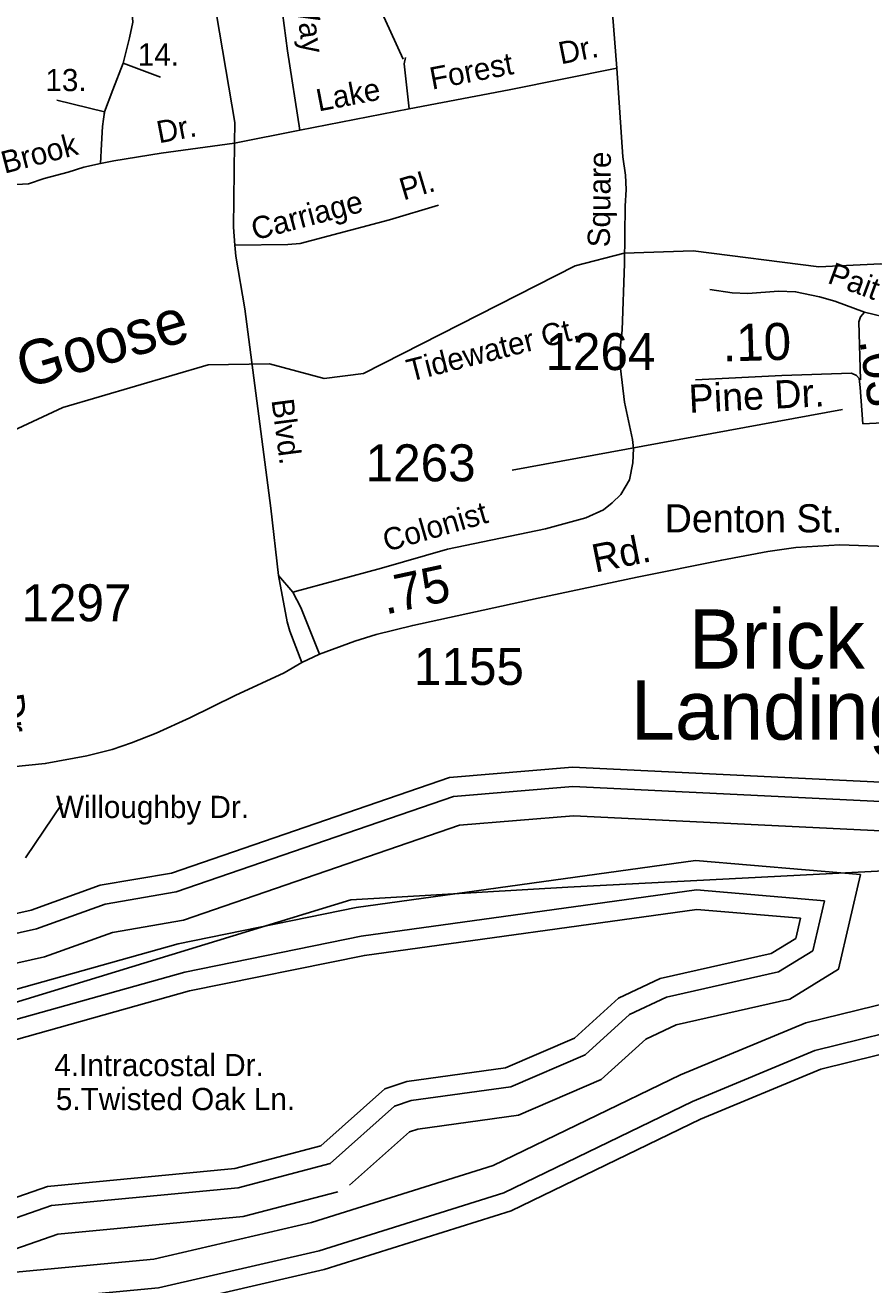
# Model space of a CAD drawing. Extents: x 2104537 to 2336408, y 34176 to 229611.
# Drawn here: x 2180170 to 2183028, y 55122 to 59376 of the extents above; entities that cross this region are included whole.
import ezdxf

# ---------------------------------------------------------------- set-up
doc = ezdxf.new("R2010")
doc.units = 0
for name, color, linetype in [('Exist Boundary Political City Limit New', 7, 'Continuous'), ('Exist Civil Demographics Community Label', 7, 'Continuous'), ('Exist Hydrographic Buffer Line', 7, 'Continuous'), ('Exist Hydrographic Creek Single Shore', 7, 'Continuous'), ('Exist Hydrographic Island Shore', 7, 'Continuous'), ('Exist Road Non-System Type 51', 7, 'Continuous'), ('Exist Road Non-System Type 51 Label', 7, 'Continuous'), ('Exist Road Secondary Mileage Hundredths English Label', 7, 'Continuous'), ('Exist Road Secondary Type 51 Attributed', 7, 'Continuous'), ('Exist Road Secondary Type 51 Label', 7, 'Continuous'), ('Exist Road Secondary Type 51 Number Label', 7, 'Continuous'), ('Map Preparation Boundary City Limit Buffer Line', 7, 'Continuous'), ('Old_Level_32', 7, 'Continuous')]:
    doc.layers.add(name, color=color, linetype=linetype)

msp = doc.modelspace()

# ---------------------------------------------------------------- linework, layer by layer
at = {"layer": 'Exist Boundary Political City Limit New'}
msp.add_lwpolyline([(2185728, 55040.5), (2185856.2, 55203.8), (2185879.5, 55425.4), (2185949.5, 55635.4), (2186066, 55775.4), (2186322.2, 55938.7), (2186450.5, 56172), (2186520.5, 56673.6), (2186804.5, 56806.1), (2186790.2, 56814.1), (2186404.5, 56884.9), (2186089.8, 56872), (2185691.2, 56884.9), (2185389.2, 56839.8), (2184233.2, 56618.5), (2183988.8, 56567.1), (2182004, 56464.3), (2181271, 56421.4), (2178184.5, 55478.7), (2176257.8, 54846.6)], dxfattribs=at)
at = {"layer": 'Exist Hydrographic Buffer Line'}
for points in [[(2176927.2, 55470.2), (2177032.4, 55390.7), (2178111, 55637.3), (2178240.1, 55743.8), (2178304.2, 55865.2), (2178553.3, 55878.8), (2178935.3, 55985.4), (2179639.1, 56095.7), (2180236.3, 56229), (2180465.6, 56311.7), (2180705.3, 56352.7), (2181638.5, 56673.5), (2182023.4, 56705.6), (2183248.1, 56645.9), (2183939.6, 56693.2), (2184682, 56816.8), (2185876.6, 57179.5), (2186229.1, 57507.2), (2186528.7, 57725.1), (2186735.7, 57982.2), (2186810.7, 58133.4)], [(2176435.4, 57166), (2176475.1, 57120.1), (2176515.9, 56898.7), (2176587, 56698.6), (2176738.1, 56392.2), (2176878.3, 55913.3), (2176888.6, 55725.9), (2176949.6, 55576.7), (2177055.2, 55496.9), (2178066.3, 55728.1), (2178162.3, 55807.2), (2178279.5, 56029.1), (2178326.9, 56023.5), (2178346.6, 55966.1), (2178537.2, 55976.5), (2178914.4, 56081.7), (2179620.7, 56192.5), (2180208.8, 56323.7), (2180440.4, 56407.2), (2180680.8, 56448.4), (2181618.1, 56770.6), (2182021.7, 56804.2), (2183247.2, 56744.5)], [(2179321.9, 55890.7), (2180687.1, 56273.6), (2181289, 56395.7), (2182436.1, 56554.4), (2182993.3, 56507.1)], [(2179208, 54702.7), (2179336.7, 54798), (2179613.7, 55061.3), (2179849.2, 55137), (2180605.2, 55208.5), (2181137.6, 55331.9), (2181752.1, 55524.2), (2182385.3, 55830.2), (2182808.2, 56006.1), (2183216.9, 56106.7), (2183541.1, 56130.2), (2183557.7, 56536.8)], [(2181267, 55457.5), (2181469.3, 55638), (2181497.8, 55647.4), (2181838.1, 55694.5), (2182116.4, 55814.6), (2182267.4, 55951.3), (2182370.1, 55999.5), (2182754.1, 56086.1), (2182918.7, 56187.1), (2182993.3, 56507.1)], [(2179026.1, 55595.8), (2179085.2, 55671), (2179277.7, 55776.1), (2180710.2, 56177.9), (2181305.6, 56298.6), (2182438.7, 56455.4), (2182871.6, 56418.6)], [(2178782.7, 55446.6), (2178847.3, 55409.5), (2178922.9, 55411.3), (2179070.8, 55323), (2179300.3, 55097.5), (2179286.5, 54978.5), (2179117.1, 54762.8), (2179085.9, 54670.2), (2178989.7, 54493.5), (2178788.2, 54400.5), (2178869.4, 54400.7), (2179191.6, 54568.1), (2179400.1, 54722.5), (2179665.2, 54974.5), (2179869.2, 55040), (2180621, 55111.2), (2181163.4, 55236.8), (2181788.4, 55432.4), (2182425.7, 55740.3), (2182839, 55912.3), (2183232.4, 56009.2), (2183584.6, 56034.7), (2183636.6, 56057.6), (2183652.4, 56443.4)], [(2181201.5, 55530.9), (2181419, 55725), (2181475.4, 55743.7), (2181811.4, 55790.2), (2182062.5, 55898.5), (2182212.3, 56034.1), (2182338, 56093.1), (2182716.5, 56178.6), (2182832.2, 56249.5), (2182871.6, 56418.6)], [(2179026.1, 55595.8), (2179050.4, 55445.2), (2179161.4, 55304.7), (2179471.5, 55136.5), (2179674, 55185.8), (2180259.7, 55389.4), (2180890.1, 55449.1), (2181201.5, 55530.9)], [(2179701.9, 55091.3), (2180280.8, 55292.5), (2180907.4, 55351.9), (2181226.5, 55435.7)]]:
    msp.add_lwpolyline(points, dxfattribs=at)
at = {"layer": 'Exist Hydrographic Creek Single Shore'}
for points in [[(2183651.5, 58728.3), (2183369.6, 58559.9), (2183219.5, 58536.5), (2183061.6, 58569.1), (2182852.6, 58560), (2182427.6, 58614.1), (2182194.6, 58605.5), (2182028.5, 58562.8), (2181313.5, 58199.2), (2181180.4, 58182.1), (2180996.5, 58231.6), (2180788.6, 58229), (2180297.5, 58084.3), (2179973.5, 57933.1), (2179774.6, 57733.5), (2179658.5, 57673.4), (2179424.6, 57756.6), (2179248.4, 57871.6), (2179123.6, 57929.8), (2178831.6, 57984.6), (2178514.5, 58141.7), (2178430.5, 58241.7), (2178370.4, 58459.4), (2178361.4, 58682.7)], [(2177070.4, 55567.7), (2178036.6, 55788.6), (2178110.4, 55849.5), (2178242.4, 56099.6), (2178375.5, 56083.9), (2178392.5, 56034.3), (2178526.4, 56041.6), (2178900.5, 56145.9), (2179608.5, 56257), (2180190.4, 56386.8), (2180423.6, 56470.9), (2180664.5, 56512.2), (2181604.5, 56835.3), (2182020.5, 56869.9), (2183246.5, 56810.2), (2183920.5, 56856.3), (2184644.6, 56976.8), (2185792.7, 57325.5), (2186124.6, 57634), (2186414.6, 57845), (2186596.7, 58071.1), (2186683.1, 58245.3)], [(2180631.5, 55046.2), (2181180.6, 55173.5), (2181812.6, 55371.3), (2182452.6, 55680.5), (2182859.6, 55849.8), (2183242.6, 55944.1), (2183600.7, 55970), (2183700.5, 56014), (2183715.5, 56381.2)]]:
    msp.add_lwpolyline(points, dxfattribs=at)
at = {"layer": 'Exist Hydrographic Island Shore'}
for points in [[(2179095.5, 55577.8), (2179128.5, 55619.9), (2179302.6, 55714.9), (2180725.6, 56114), (2181316.6, 56233.9), (2182440.5, 56389.4), (2182790.5, 56359.7)], [(2181169.6, 55590.4), (2181385.5, 55783.1), (2181460.5, 55807.9), (2181793.5, 55853.9), (2182026.5, 55954.4), (2182175.5, 56089.4), (2182316.6, 56155.5), (2182691.5, 56240.2), (2182774.5, 56291.1), (2182790.5, 56359.7)], [(2179095.5, 55577.8), (2179112.5, 55472.5), (2179204.5, 55355.9), (2179480.5, 55206.2), (2179655.5, 55248.8), (2180245.6, 55454), (2180878.6, 55513.9), (2181169.6, 55590.4)]]:
    msp.add_lwpolyline(points, dxfattribs=at)
at = {"layer": 'Exist Road Non-System Type 51'}
for p, q in [((2181099.1, 59021.6), (2181468.6, 59092.9)), ((2180877.5, 58977.6), (2181099.1, 59021.6)), ((2181075.3, 57461), (2181026.5, 57516.7))]:
    msp.add_line(p, q, dxfattribs=at)
for points in [[(2180877.5, 58977.6), (2180878.8, 59047.5), (2180806.6, 59472.1), (2180791.1, 59537.4), (2180766.2, 59604.8), (2180726.5, 59671.5), (2180670.6, 59752), (2180371.8, 60166.6), (2180346.6, 60221.2), (2180197.1, 60600.1), (2180176.6, 60644.1), (2180133, 60712.5), (2180036.5, 60846.9), (2179973.7, 60926.3)], [(2182169.5, 59231), (2182138.1, 59630.9), (2182133.3, 59654.6), (2182124.9, 59674.7), (2182095.1, 59714.4), (2181791.4, 59905.9), (2181465.3, 60131), (2181207.8, 60303)], [(2181099.1, 59021.6), (2181056.7, 59289.5), (2181039.8, 59417.1), (2181018.6, 59526.8), (2181006.3, 59567), (2180961.7, 59670.6), (2180883.3, 59808.3), (2180790.9, 59935.1), (2180748.6, 60000.8)], [(2180465.1, 59701.5), (2180488, 59632.6), (2180512.6, 59527), (2180530.2, 59445.9), (2180533.8, 59386.1), (2180523.2, 59333.2), (2180501.5, 59247.3)], [(2181455.2, 59266.7), (2181451.2, 59244.8), (2181468.6, 59092.9)], [(2180501.5, 59247.3), (2180466.9, 59157.1), (2180438.7, 59083.2), (2180437, 59070.9)], [(2180501.5, 59247.3), (2180628.2, 59200.3)], [(2181075.3, 57461), (2181374.4, 57541.5), (2181598.1, 57605.8), (2181929.1, 57674.5), (2182065.4, 57711.9), (2182125.3, 57738.6), (2182154.6, 57762.4), (2182183.7, 57791), (2182212.5, 57840), (2182223.5, 57897.2), (2182226.4, 57946.4), (2182222.7, 57976.9), (2182195.6, 58102.8), (2182182.1, 58216.6), (2182181.9, 58295), (2182187.5, 58345.1), (2182195.5, 58571), (2182197.9, 58764.8), (2182201.3, 58821.2), (2182198.9, 58869.2), (2182190.3, 58931), (2182169.5, 59231)], [(2181468.6, 59092.9), (2181806.2, 59157.6), (2182169.5, 59231)], [(2180438.7, 59083.2), (2180277.7, 59122.9)], [(2180438.7, 59083.2), (2180431.7, 59033.8), (2180428.2, 58974), (2180425.5, 58908.3)], [(2180877.5, 58977.6), (2180630.1, 58943.7), (2180470.4, 58917.6), (2180425.5, 58908.3)], [(2180877.5, 58977.6), (2180874, 58693.6), (2180879, 58633.1)], [(2180425.5, 58908.3), (2180368.3, 58896.5), (2180315.5, 58878.9), (2180234.5, 58857.7), (2180181.7, 58840.1), (2180121.9, 58836.6), (2180044.4, 58850.7), (2179967, 58864.8), (2179903.6, 58878.9)], [(2180879, 58633.1), (2181057.9, 58634.6), (2181099.9, 58638.4), (2181402, 58718.2), (2181567.7, 58767.5)], [(2181026.5, 57516.7), (2181000.7, 57744.3), (2180912.6, 58417.9), (2180882.9, 58595.6), (2180879, 58633.1)], [(2182484.5, 58483.4), (2182560, 58472.1), (2182612.5, 58469.1), (2182716.3, 58477.6), (2182773.7, 58475.5), (2182854.4, 58458.5), (2182906.6, 58443.1), (2183006.9, 58406.1)], [(2182993, 58178), (2182987.3, 58373.6), (2182993.2, 58390.9), (2183006.9, 58406.1)], [(2183006.9, 58406.1), (2183099.7, 58383.6), (2183219.5, 58369.8), (2183447.4, 58365.7), (2183497.5, 58374.3), (2183685.3, 58379.9), (2183833.5, 58375)], [(2181105.5, 57223.2), (2181064.5, 57329), (2181055.9, 57361), (2181026.5, 57516.7)], [(2181165.1, 57251.9), (2181101.5, 57409.3), (2181075.3, 57461)]]:
    msp.add_lwpolyline(points, dxfattribs=at)
at = {"layer": 'Exist Road Non-System Type 51 Label'}
for points in [[(2181345.2, 59626.7), (2181280.6, 59626.7), (2181447.4, 59260.4)], [(2180295.6, 56746.5), (2180171.9, 56563.5)]]:
    msp.add_lwpolyline(points, dxfattribs=at)
at = {"layer": 'Exist Road Secondary Type 51 Attributed'}
for points in [[(2182979.9, 58193), (2182963.3, 58199.9), (2182727, 58193), (2182435.4, 58177.8)], [(2183000.7, 58029.8), (2182992.3, 58151.5), (2182988.2, 58181.9), (2182979.9, 58193)], [(2183911.3, 57949.7), (2183755.1, 57964.9), (2183431.8, 58029.8), (2183359.9, 58040.9), (2183290.8, 58043.7), (2183000.7, 58029.8)], [(2180071.8, 56865.6), (2180238.3, 56881.6), (2180378.5, 56908.1), (2180463.9, 56929.4), (2180529.7, 56952.1), (2180612.6, 56985), (2180726.8, 57035.9), (2180880.2, 57111.4), (2181045.4, 57188.6), (2181105.5, 57223.2), (2181165.1, 57251.9), (2181284.7, 57294.9), (2181356.3, 57317.4), (2181480.3, 57348.5), (2181904.3, 57440.5), (2182238.7, 57511.1), (2182524.2, 57569.1), (2182680.4, 57598.2), (2182774.3, 57612), (2182923.6, 57620.3), (2183114.3, 57613.4), (2183679.5, 57553.9), (2183892.3, 57537.3)]]:
    msp.add_lwpolyline(points, dxfattribs=at)
at = {"layer": 'Exist Road Secondary Type 51 Number Label'}
msp.add_line((2182932.7, 58077.7), (2181816.6, 57872.4), dxfattribs=at)
at = {"layer": 'Map Preparation Boundary City Limit Buffer Line'}
msp.add_lwpolyline([(2185728, 55040.5), (2185856.2, 55203.8), (2185879.5, 55425.4), (2185949.5, 55635.4), (2186066, 55775.4), (2186322.2, 55938.7), (2186450.5, 56172), (2186520.5, 56673.6), (2186804.5, 56806.1), (2186790.2, 56814.1), (2186404.5, 56884.9), (2186089.8, 56872), (2185691.2, 56884.9), (2185389.2, 56839.8), (2184233.2, 56618.5), (2183988.8, 56567.1), (2182004, 56464.3), (2181271, 56421.4), (2178184.5, 55478.7), (2176257.8, 54846.6)], dxfattribs=at)

# ---------------------------------------------------------------- texts
at = {"layer": 'Exist Civil Demographics Community Label'}
for s, p in [('Brick', (2182413.1, 57202.7)), ('Landing', (2182217.5, 56962.7))]:
    msp.add_text(s, height=200, dxfattribs=at).set_placement(p)
at = {"layer": 'Exist Road Non-System Type 51 Label'}
for s, rotation, p in [('Way', 277.5414, (2181081.6, 59476.2)), ('Dr.', 11.4188, (2181981.1, 59243.1)), ('Forest', 10.8488, (2181545.5, 59157.7)), ('Lake', 10.9202, (2181162, 59083.9)), ('Dr.', 10.8488, (2180622.7, 58976.3)), ('Brook', 14.6278, (2180100.7, 58873.7)), ('Square', 89.2835, (2182146.1, 58625.1)), ('Pl.', 16.5736, (2181448.8, 58783.5)), ('Carriage', 14.7997, (2180946.1, 58648.6)), ('Pait', 339.7379, (2182878.1, 58506.1)), ('Tidewater Ct.', 14.2505, (2181470.7, 58171.3)), ('Blvd.', 277.448, (2181002.6, 58109.3)), ('Colonist ', 16.0285, (2181391.6, 57596.7))]:
    msp.add_text(s, height=75, rotation=rotation, dxfattribs=at).set_placement(p)
for s, p in [('14.', (2180550.9, 59239)), ('13.', (2180238.8, 59152.8)), ('Willoughby Dr.', (2180274.9, 56698)), ('4.Intracostal Dr.', (2180268.9, 55826.2)), ('5.Twisted Oak Ln.', (2180274.3, 55711.4))]:
    msp.add_text(s, height=75, dxfattribs=at).set_placement(p)
at = {"layer": 'Exist Road Secondary Mileage Hundredths English Label'}
for s, rotation, p in [('.10', 1.6754, (2182528.3, 58239.5)), ('.03', 277.761, (2182989.9, 58310.7)), ('.75', 12.2473, (2181388, 57384.6))]:
    msp.add_text(s, height=125, rotation=rotation, dxfattribs=at).set_placement(p)
at = {"layer": 'Exist Road Secondary Type 51 Label'}
for s, rotation, p in [('Pine Dr.', 2.8132, (2182415.1, 58066.2)), ('Rd.', 11.3525, (2182096.6, 57526.6)), ('Dr.', 278.0592, (2180069.8, 57111.6))]:
    msp.add_text(s, height=95, rotation=rotation, dxfattribs=at).set_placement(p)
msp.add_text('Denton St.', height=95, dxfattribs=at).set_placement((2182331.7, 57662.7))
at = {"layer": 'Exist Road Secondary Type 51 Number Label'}
for s, p in [('1264', (2181928.7, 58210.8)), ('1263', (2181320.9, 57835.1)), ('1297', (2180157.9, 57362.4)), ('1155', (2181484.1, 57147.5))]:
    msp.add_text(s, height=125, dxfattribs=at).set_placement(p)
at = {"layer": 'Old_Level_32'}
msp.add_text('Goose', height=150, rotation=16.4218, dxfattribs=at).set_placement((2180167.7, 58147.1))

doc.saveas('drawing.dxf')
